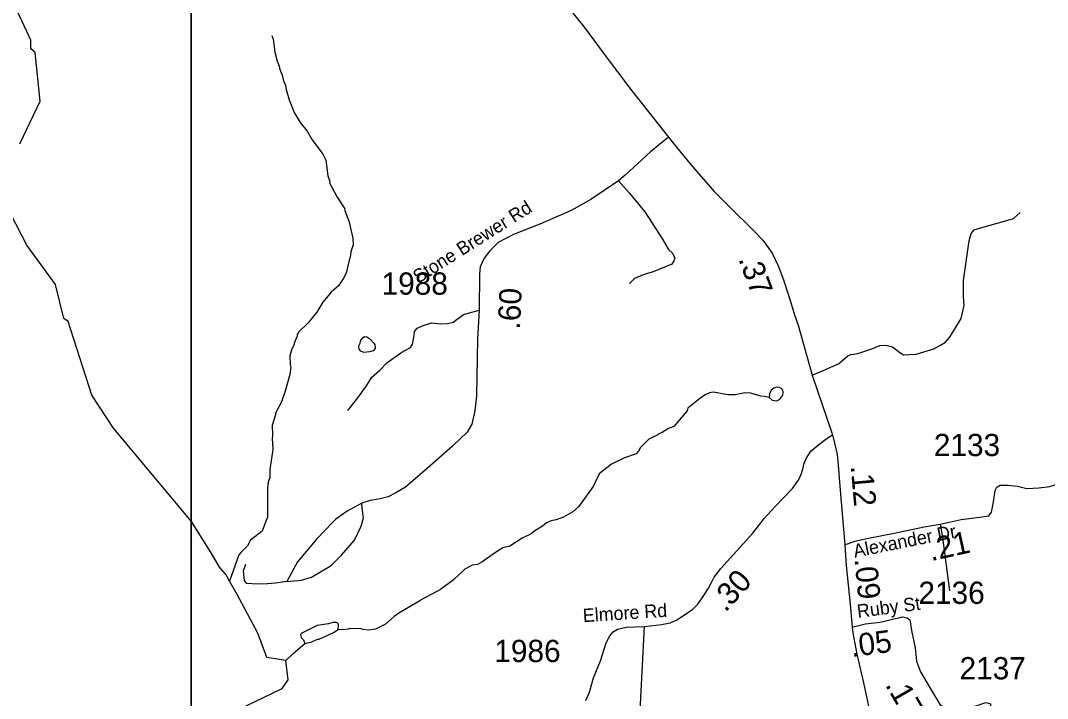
# Model space of a CAD drawing. Extents: x 1248089 to 1457196, y 820910 to 988753.
# Drawn here: x 1387753 to 1393514, y 903687 to 907492 of the extents above; entities that cross this region are included whole.
import ezdxf

# ---------------------------------------------------------------- set-up
doc = ezdxf.new("R2010")
doc.units = 0
for name, color, linetype in [('Exist Hydrographic Creek Single Shore', 7, 'Continuous'), ('Exist Hydrographic Misc Water Feature', 7, 'Continuous'), ('Exist Road Non-System Type 51', 7, 'Continuous'), ('Exist Road Secondary Type 51 Attributed', 7, 'Continuous'), ('Exist Road Secondary Type 51 Label', 7, 'Continuous'), ('Map Preparation Inset Cut Line', 7, 'Continuous'), ('Prop GRAU CAT1 Cell', 7, 'Continuous'), ('Prop Lane Lines', 7, 'Continuous')]:
    doc.layers.add(name, color=color, linetype=linetype)

msp = doc.modelspace()

# ---------------------------------------------------------------- linework, layer by layer
at = {"layer": 'Exist Hydrographic Creek Single Shore'}
for points in [[(1387749.6, 906799.7), (1387862.6, 907040.3), (1387835.7, 907313.3), (1387810.6, 907333.5), (1387811.7, 907382.7), (1387611.6, 907810.3)], [(1389018.7, 903645.5), (1389220.7, 903743.2), (1389254.7, 903791.8), (1389240.7, 903900.3), (1389135.4, 903916.4), (1389084.7, 904054.4), (1388967.9, 904270.3), (1388925.3, 904344.8), (1388906.7, 904382), (1388869.5, 904424.6), (1388821.6, 904504.5), (1388712.6, 904680.1), (1388274.7, 905203.4), (1388153.7, 905389.6), (1388020.6, 905802.7), (1387995.7, 905819.6), (1387949.7, 906011), (1387787.7, 906231), (1387667.6, 906466.5)]]:
    msp.add_lwpolyline(points, dxfattribs=at)
at = {"layer": 'Exist Hydrographic Misc Water Feature'}
for points in [[(1389163.1, 907407.5), (1389170.7, 907387.4), (1389179.1, 907315.2), (1389190.2, 907271), (1389205.2, 907230.7), (1389205.1, 907222.7), (1389220.3, 907186.4), (1389227.6, 907154.2), (1389239.1, 907130), (1389242.6, 907105.9), (1389259.8, 907046.8), (1389287.8, 906977), (1389322.5, 906920.2), (1389361.5, 906871.4), (1389388.5, 906822.9), (1389448.6, 906741.5), (1389466, 906709.3), (1389476.1, 906621.1), (1389487.4, 906588.9), (1389487.2, 906580.9), (1389529.4, 906500), (1389572.1, 906435.1), (1389570.6, 906431.5), (1389596.1, 906361), (1389616.5, 906270.1), (1389619.6, 906234.1), (1389606.8, 906194.5), (1389602.1, 906162.6), (1389597.9, 906154.7), (1389580.2, 906075.1), (1389563.6, 906043.4), (1389536.7, 906004.1), (1389497.8, 905969), (1389449.3, 905911.4), (1389415.4, 905854.9), (1389366.1, 905795.9), (1389315, 905745.2), (1389304.7, 905729.4), (1389304.5, 905721.4), (1389287.7, 905681.8), (1389287.5, 905673.8), (1389275, 905650.1), (1389264.1, 905610.4), (1389265, 905562.4), (1389268.7, 905546.3), (1389263.8, 905506.4), (1389237.7, 905411.1), (1389216.4, 905351.6), (1389183.1, 905288.3), (1389183.4, 905279.5), (1389165.6, 905220.8), (1389166.4, 905164.8), (1389163.8, 905140.8), (1389167.5, 905124.8), (1389168.6, 905084.8), (1389152.2, 904973.2), (1389151.2, 904925.3), (1389142.7, 904901.5), (1389138, 904869.6), (1389138.3, 904701.7), (1389134.2, 904698.2), (1389108.7, 904626.4), (1389043.6, 904575.9), (1389026.8, 904544.2), (1388990.1, 904509), (1388977.7, 904493.4), (1388925.3, 904344.8)], [(1389658.1, 905680.9), (1389662, 905697.5), (1389674.4, 905713.2), (1389682.5, 905719.1), (1389696.4, 905716.8), (1389712.2, 905706.4), (1389735.7, 905681.9), (1389741.4, 905671.8), (1389743, 905651.8), (1389730.7, 905638.1), (1389710.6, 905632.5), (1389678.5, 905629.2), (1389662.7, 905635.6), (1389653, 905647.8), (1389651.3, 905665.7), (1389658.1, 905680.9)], [(1391953.3, 905377.1), (1391929, 905381.3), (1391905.5, 905384.2), (1391849.8, 905401.4), (1391817.8, 905402.1), (1391761.6, 905391.4), (1391721.6, 905392.3), (1391639.9, 905406), (1391617.8, 905402.6), (1391593.6, 905391.1), (1391561.7, 905368.2), (1391495.9, 905316.4), (1391493, 905301.3), (1391417.5, 905214.2), (1391388.1, 905202.2), (1391353.4, 905180.2), (1391334.8, 905172.9), (1391328.7, 905167.1), (1391278.1, 905142.2), (1391231.1, 905095.3), (1391220.7, 905075.5), (1391206.3, 905059.8), (1391141.9, 905037.3), (1391069.1, 905002.9), (1390999.9, 904948.5), (1390966.3, 904877.2), (1390883.8, 904763.1), (1390851.2, 904733.9), (1390798.6, 904705.1), (1390758.2, 904690), (1390730.1, 904684.6), (1390703.9, 904673.2), (1390681.4, 904653.7), (1390638.9, 904628.6), (1390617, 904612.1), (1390567, 904586.6), (1390498.8, 904541.1), (1390459.3, 904533.1), (1390418.2, 904505.6), (1390341, 904451.3), (1390316.7, 904439.8), (1390286.6, 904434.5), (1390246.2, 904413.4), (1390182.8, 904352.9), (1390109.6, 904298.6), (1389996.3, 904239.1), (1389993.6, 904234.5), (1389874.7, 904165.8), (1389848.3, 904146.4), (1389801.4, 904103.4), (1389744.8, 904076.7), (1389704.6, 904069.6), (1389672.8, 904074.2), (1389664.9, 904078.4), (1389600.9, 904079.9), (1389592.8, 904076.1), (1389560.7, 904072.8), (1389534.8, 904074.1)], [(1391953.3, 905377.1), (1391968.9, 905360.8), (1391996.9, 905358.3), (1392013.1, 905367.9), (1392029.6, 905389.4), (1392031.9, 905405.4), (1392030.1, 905417.4), (1392024.4, 905425.6), (1392010.5, 905431.9), (1391994.6, 905434.2), (1391978.5, 905428.6), (1391964.6, 905416.7), (1391955.2, 905396.3), (1391953.3, 905377.1)], [(1389534.8, 904074.1), (1389537.3, 904101.3), (1389533.5, 904109.3), (1389523.6, 904113.6), (1389505.5, 904113.9), (1389481.4, 904106.5), (1389417.2, 904095.9), (1389328.2, 904051.9), (1389324.1, 904044), (1389327.8, 904029.9), (1389341.4, 904015.6), (1389348.1, 903996.4)], [(1389348.1, 903996.4), (1389387.2, 904004.6), (1389419.5, 904019.9), (1389427.5, 904019.7), (1389508.4, 904057.9), (1389534.8, 904074.1)], [(1389240.7, 903900.3), (1389281.7, 903939), (1389348.1, 903996.4)]]:
    msp.add_lwpolyline(points, dxfattribs=at)
at = {"layer": 'Exist Road Non-System Type 51'}
for points in [[(1391107.9, 906592.6), (1391166.9, 906525.9), (1391254.6, 906419.1), (1391354.2, 906264.9), (1391387.4, 906207.9), (1391411.1, 906186.6), (1391423, 906158.1), (1391418.3, 906143.9), (1391406.4, 906124.9), (1391302.1, 906082.2), (1391245.2, 906065.6), (1391197.7, 906044.2), (1391169.3, 906015.7)], [(1392194.9, 905502.5), (1392239.9, 905520.7), (1392341.9, 905565.8), (1392394, 905610.9), (1392410.6, 905618), (1392450.9, 905622.7), (1392488.9, 905637), (1392529.2, 905648.9), (1392574.2, 905667.8), (1392607.4, 905670.2), (1392645.4, 905660.7), (1392685.7, 905629.9), (1392707, 905615.6), (1392778.2, 905620.4), (1392877.7, 905648.9), (1392910.9, 905667.8), (1392941.8, 905686.8), (1392965.5, 905712.9), (1392986.8, 905748.5), (1393029.5, 905819.7), (1393046.1, 905893.3), (1393043.7, 905943.1), (1393043.7, 906033.3), (1393074.6, 906256.3), (1393086.4, 906296.7), (1393103, 906318), (1393145.7, 906329.9), (1393259.5, 906363.1), (1393323, 906381), (1393361, 906414.2)], [(1389589.2, 905302.7), (1389639, 905366.8), (1389693.5, 905442.7), (1389724.3, 905490.2), (1389769.4, 905530.5), (1389807.3, 905570.9), (1389892.7, 905630.2), (1389940.1, 905656.3), (1389952, 905675.3), (1389961.4, 905725.1), (1389963.8, 905746.5), (1389978, 905765.4), (1390018.4, 905782.1), (1390058.7, 905796.3), (1390115.6, 905789.2), (1390148.8, 905791.5), (1390179.6, 905798.7), (1390238.9, 905841.4), (1390326.6, 905867.5)], [(1393346.9, 904879.7), (1393398.6, 904864.8), (1393465, 904869.6), (1393526.7, 904876.7), (1393657.1, 904919.4), (1393782.7, 904940.8), (1393908.4, 904971.6), (1393948.7, 904981.1), (1394008, 904993), (1394043.6, 904997.7), (1394093.4, 905054.7)], [(1389246.9, 904344.6), (1389329.6, 904352), (1389384.7, 904368.5), (1389495, 904432.9), (1389553.9, 904491.8), (1389627.4, 904576.4), (1389664.2, 904653.7), (1389677, 904701.5), (1389669.7, 904754.9), (1389667.3, 904783.2)], [(1389505.7, 904676.2), (1389416, 904583.8), (1389307.5, 904453.2), (1389246.9, 904344.6)], [(1392912.2, 904665.6), (1392925.3, 904590.4), (1392965.6, 904291.4)], [(1389246.9, 904344.6), (1389184.3, 904333.6), (1389138.4, 904329.9), (1389085.1, 904328.1), (1389022.6, 904331.7), (1389009.7, 904350.1), (1389004.2, 904403.5), (1389017.1, 904440.3)]]:
    msp.add_lwpolyline(points, dxfattribs=at)
at = {"layer": 'Exist Road Secondary Type 51 Attributed'}
for points in [[(1390775.8, 907628.2), (1390916.8, 907453.7), (1391027.2, 907302.9), (1391176.4, 907105.9), (1391304.6, 906944.6), (1391389.1, 906838.3)], [(1391389.1, 906838.3), (1391287.9, 906755.8), (1391144.5, 906623.5), (1391107.9, 906592.6), (1390953.3, 906488.4), (1390841.4, 906425.7), (1390667.1, 906349.8), (1390518.1, 906290.7), (1390432.3, 906245.7), (1390385.9, 906200.6), (1390353.6, 906158.4), (1390332.5, 906110.6), (1390328.3, 906068.4), (1390326.6, 905867.5), (1390316, 905705.9), (1390310.4, 905385), (1390302.1, 905301.5), (1390285.3, 905227), (1390258.6, 905181.9), (1390175.6, 905103.1), (1390036.5, 904980.7), (1389912.8, 904872.4), (1389858.4, 904840.6), (1389814.8, 904819.5), (1389769.8, 904806.9), (1389715, 904798.4), (1389667.3, 904783.2), (1389585.7, 904737.9), (1389522.4, 904692.9), (1389505.7, 904676.2)], [(1391389.1, 906838.3), (1391434, 906781.9), (1391510.3, 906688.1), (1391645.3, 906532), (1391727, 906450), (1391868.4, 906310.5), (1391917.1, 906260), (1391969.2, 906186.9), (1392005.8, 906112.1), (1392035.3, 906032), (1392070.5, 905921.8), (1392096.6, 905835.2), (1392115.5, 905782.6), (1392194.9, 905502.5), (1392307.6, 905166.7)], [(1391253.2, 904091.3), (1391349, 904102.9), (1391396.9, 904111.6), (1391434.2, 904129.2), (1391471.6, 904152.7), (1391525.5, 904188.4), (1391552.5, 904216.3), (1391587.1, 904264.5), (1391613.2, 904306.3), (1391628.8, 904338.5), (1391644.5, 904368.9), (1391682.7, 904416.8), (1391860.7, 904614.6), (1391925, 904698.2), (1391986.8, 904764.3), (1392084.1, 904865.2), (1392117.9, 904913.3), (1392134.4, 904949.9), (1392143.1, 904982.1), (1392148.3, 905003), (1392160.5, 905034.3), (1392187.4, 905075.2), (1392230.9, 905112.6), (1392277.9, 905147.4), (1392307.6, 905166.7)], [(1392307.6, 905166.7), (1392321.6, 905112.7), (1392333.7, 905057.1), (1392340.7, 904996.1), (1392349.4, 904879.5), (1392378.3, 904549)], [(1392378.3, 904549), (1392434, 904569.9), (1392510.5, 904587.3), (1392654.8, 904615.1), (1392823.5, 904649.9), (1392912.2, 904665.6), (1393030.4, 904691.7), (1393133, 904705.6), (1393185.2, 904712.6), (1393200.8, 904733.5), (1393209.5, 904778.7), (1393220, 904853.6), (1393230.4, 904872.7), (1393249.5, 904884.9), (1393294.7, 904884.9), (1393346.9, 904879.7)], [(1392378.3, 904549), (1392385.8, 904433.5), (1392406.7, 904216), (1392418.4, 904087.9)], [(1392418.4, 904087.9), (1392493.2, 904105.3), (1392573.2, 904115.7), (1392614.9, 904124.4), (1392660.1, 904136.6), (1392681, 904140.1)], [(1392681, 904140.1), (1392701.8, 904144.7), (1392727.9, 904139.5), (1392741.9, 904127.9), (1392750.6, 904068.7), (1392771.4, 903971.2), (1392780.1, 903896.4), (1392802.7, 903837.2), (1392858.4, 903741.5), (1392912.3, 903651), (1392943.6, 903630.1), (1392976.6, 903624.9), (1393021.8, 903626.6), (1393063.6, 903633.6), (1393119.2, 903647.5), (1393167.9, 903664.9), (1393195.6, 903656.6), (1393195.6, 903637.5)], [(1390923.9, 903676.5), (1390944.1, 903722.1), (1390967.1, 903802.1), (1391007.4, 903898.9), (1391038.1, 903999.4), (1391059.2, 904038.5), (1391078.3, 904060.9), (1391101.4, 904075.8), (1391151.2, 904086.9), (1391253.2, 904091.3)], [(1391145.5, 901624.3), (1391145.5, 901708), (1391153.2, 902130.6), (1391253.2, 904091.3)], [(1392418.4, 904087.9), (1392422.2, 904055.1), (1392444.8, 903935), (1392483.1, 903774.9), (1392533.4, 903539.1), (1392599.4, 903278), (1392634.1, 903117.1), (1392663.6, 903009.2), (1392696.7, 902885.6), (1392721, 902824.7), (1392743.6, 902776), (1392776.7, 902722), (1392821.9, 902668.1), (1392918.7, 902556), (1393014.4, 902456.8), (1393183, 902289.7), (1393306.5, 902171.4), (1393374.3, 902110.5), (1393407.4, 902070.4), (1393427.1, 902029.8)]]:
    msp.add_lwpolyline(points, dxfattribs=at)
at = {"layer": 'Map Preparation Inset Cut Line'}
for points in [[(1448249.7, 871600.6), (1388709.5, 871600.6), (1388709.5, 915849.1), (1448249.7, 915849.1)], [(1313026.2, 913085.2), (1388709.5, 913085.2), (1388709.5, 884379.9), (1373500.6, 884376.6), (1373500.6, 868836.7), (1313026.2, 868836.7)]]:
    msp.add_lwpolyline(points, close=True, dxfattribs=at)

# ---------------------------------------------------------------- texts
at = {"layer": 'Exist Road Secondary Type 51 Label'}
for s, rotation, p in [('Stone Brewer Rd', 32.30987, (1389984.4, 906014.7)), ('Alexander Dr', 11.30388, (1392432.8, 904476.8)), ('Ruby St', 7.52069, (1392450.8, 904138.8)), ('Elmore Rd', 3.68596, (1390909.8, 904115.2))]:
    msp.add_text(s, height=75, rotation=rotation, dxfattribs=at).set_placement(p)
at = {"layer": 'Prop GRAU CAT1 Cell'}
for s, rotation, p in [('.37', 290.26641, (1391779.2, 906154.1)), ('.60', 87.419, (1390554.8, 905756.3)), ('.12', 275.00289, (1392410.1, 904991.8)), ('.21', 12.45018, (1392861.6, 904457.6)), ('.30', 48.02521, (1391708, 904167.1)), ('.09', 275.47901, (1392431.8, 904469.4)), ('.05', 7.43789, (1392416.4, 903919.5)), ('.17', 300.17004, (1392601.8, 903763.7))]:
    msp.add_text(s, height=125, rotation=rotation, dxfattribs=at).set_placement(p)
at = {"layer": 'Prop Lane Lines'}
for s, p in [('1988', (1389778.5, 905953.5)), ('2133', (1392876.8, 905047.5)), ('2136', (1392790.4, 904217.9)), ('1986', (1390411, 903891.5)), ('2137', (1393021, 903794.4))]:
    msp.add_text(s, height=125, dxfattribs=at).set_placement(p)

doc.saveas('drawing.dxf')
